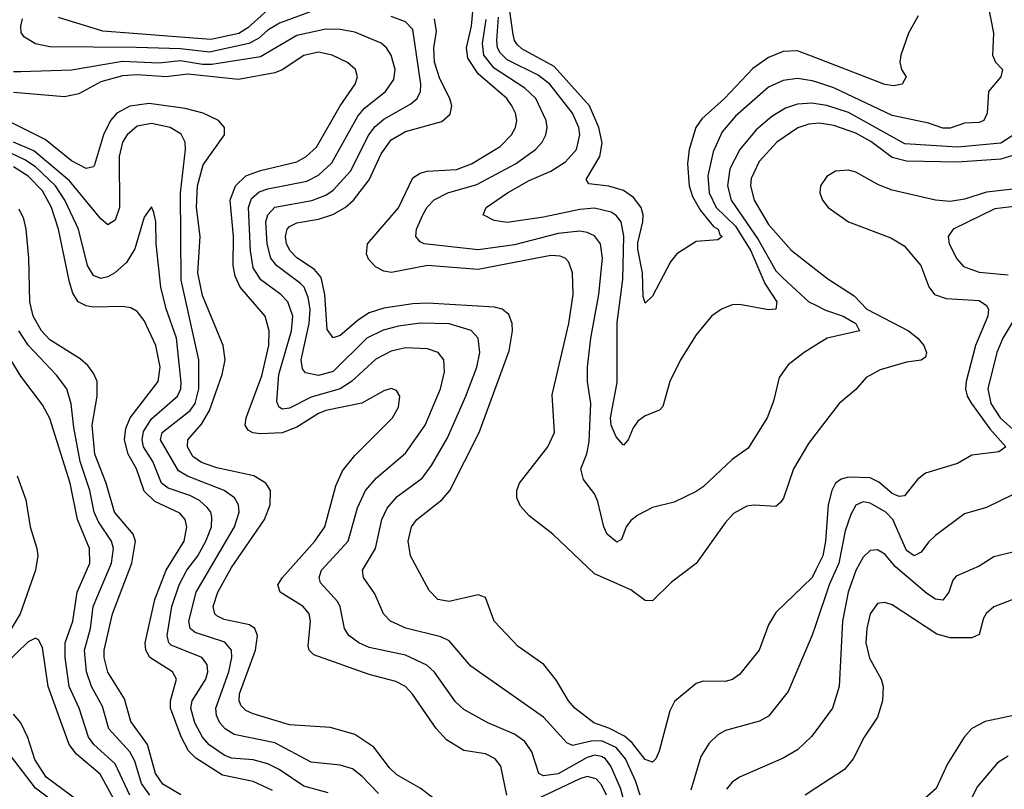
# Model space of a CAD drawing. Header units: inches. Extents: x 990535 to 1117859, y 769386 to 892122.
# Tile 640 of 656: x 1077807 to 1080519, y 833606 to 835727. Entities that reach past the tile are written whole.
import ezdxf

# ---------------------------------------------------------------- set-up
doc = ezdxf.new("R2010")
doc.units = ezdxf.units.IN
doc.header["$MEASUREMENT"] = 0
doc.layers.add('B0873', color=7, linetype='Continuous')
doc.layers.add('B0883', color=7, linetype='Continuous')

msp = doc.modelspace()

# ---------------------------------------------------------------- linework, layer by layer
at = {"layer": 'B0873', "color": 5}
for points, elevation in [([(1080000, 835622.3), (1079950, 835641.5), (1079910, 835639.9), (1079870, 835623.4), (1079826.7, 835593.3), (1079748, 835510), (1079685.7, 835454.3), (1079669.4, 835430), (1079651.3, 835370), (1079646.2, 835330), (1079651.3, 835270), (1079660.3, 835240.3), (1079682, 835202), (1079717.8, 835157.8), (1079731, 835150), (1079735.5, 835135.5), (1079742.4, 835130), (1079730, 835120.3), (1079670, 835116.4), (1079617.5, 835082.5), (1079600, 835060), (1079550, 834965.1), (1079530, 834946), (1079524.6, 834964.6), (1079522.7, 835030), (1079510, 835095.3), (1079510, 835112.9), (1079523.9, 835170), (1079524.4, 835190), (1079518.5, 835210), (1079497.5, 835237.5), (1079470, 835256.3), (1079430, 835268.5), (1079375, 835275), (1079367, 835287), (1079404.9, 835350), (1079411.5, 835388.5), (1079402.3, 835430), (1079376.3, 835490), (1079278.9, 835598.9), (1079190, 835647), (1079177.9, 835657.9), (1079169.9, 835670), (1079166.6, 835686.6), (1079145.8, 835830)], 2720), ([(1078610, 835749.9), (1078522.1, 835717.9), (1078490, 835698.2), (1078464.7, 835675.3), (1078438.5, 835661.5), (1078330, 835637.8), (1078250, 835646.8), (1078128.9, 835651.1), (1077890, 835652.9), (1077850, 835660.6), (1077819.7, 835679.7), (1077811.3, 835691.3), (1077809.9, 835709.9), (1077814.9, 835730)], 2840), ([(1078490, 835754.7), (1078435.4, 835704.6), (1078410.3, 835689.7), (1078333.1, 835673.1), (1078035.5, 835695.5), (1077913.7, 835733.7)], 2820), ([(1079515.7, 833590), (1079502.9, 833630), (1079475.3, 833690), (1079450, 833722), (1079410, 833739.9), (1079380.8, 833739.2), (1079330, 833727.2), (1079314.1, 833734.1), (1079250, 833805.6), (1079050, 833946), (1078990, 834015.8), (1078967, 834027), (1078870.3, 834050.3), (1078828, 834070), (1078809.2, 834090), (1078785.2, 834145.2), (1078753.5, 834190), (1078751.6, 834210), (1078787.1, 834270), (1078804.2, 834350), (1078818.8, 834381.2), (1078846.9, 834413.1), (1078915.8, 834464.2), (1078941.2, 834498.8), (1078985.1, 834574.9), (1079036.1, 834690), (1079066, 834770), (1079074.6, 834810), (1079070, 834849.6), (1079050.5, 834870.5), (1078990, 834888.9), (1078910, 834891.1), (1078850, 834882.5), (1078807.9, 834872.1), (1078762.8, 834850), (1078670, 834758.2), (1078630, 834747.1), (1078594, 834754), (1078585.5, 834765.5), (1078582.1, 834790), (1078604.7, 834890), (1078606.6, 834930), (1078601.6, 834961.6), (1078590.6, 834990), (1078580.8, 835000.8), (1078514.2, 835050), (1078499.1, 835070), (1078488.3, 835110), (1078485.3, 835170), (1078490, 835190.1), (1078509.4, 835210.6), (1078611.3, 835228.7), (1078650, 835243.5), (1078670, 835257.4), (1078718.1, 835310), (1078768.4, 835410), (1078786.5, 835433.5), (1078810, 835453.5), (1078884.5, 835495.5), (1078901.9, 835510), (1078910.9, 835529.1), (1078911.5, 835550), (1078890, 835700.7), (1078870, 835721.3), (1078830, 835736.4)], 2840), ([(1080000, 834586), (1079980, 834559.9), (1079938.3, 834490), (1079911.3, 834408.7), (1079902.9, 834397.2), (1079890, 834385.8), (1079830, 834389.2), (1079810, 834386.4), (1079773.4, 834366.6), (1079750, 834340.9), (1079670, 834228.7), (1079602.9, 834177.1), (1079550, 834126.2), (1079530, 834127.1), (1079490, 834156.2), (1079390, 834200.4), (1079275.8, 834310), (1079210, 834360.4), (1079186.8, 834386.9), (1079176.2, 834410), (1079176.5, 834430), (1079183.6, 834450), (1079261.9, 834550), (1079280.5, 834590), (1079273.3, 834693.3), (1079319.6, 834890), (1079332, 834970), (1079329.5, 835029.5), (1079319.2, 835059.2), (1079309.9, 835069.9), (1079295.4, 835075.4), (1079270, 835077.7), (1079070, 835038.8), (1078930, 835050.4), (1078831, 835031), (1078810, 835034.6), (1078786.8, 835046.8), (1078767.5, 835067.5), (1078761.9, 835081.9), (1078765.3, 835110), (1078850.6, 835209.4), (1078890, 835291.2), (1078910, 835304.8), (1078929.7, 835310), (1079010, 835314.7), (1079051.8, 835330), (1079130, 835377.7), (1079161.7, 835410), (1079172.5, 835430), (1079176, 835450), (1079172.8, 835470), (1079163, 835490), (1079148.8, 835510), (1079070, 835577.9), (1079041.7, 835621.7), (1079038, 835650), (1079051.2, 835710), (1079054.9, 835750)], 2780), ([(1080000, 835555.8), (1079990, 835559.1), (1079950, 835565.4), (1079910, 835559.7), (1079870, 835541.1), (1079778.4, 835461.6), (1079741.9, 835418.1), (1079717, 835363), (1079702.9, 835297.1), (1079705.8, 835250), (1079725.9, 835210), (1079778.4, 835158.4), (1079821.4, 835090), (1079860, 835000), (1079892.5, 834950), (1079890.3, 834930), (1079870, 834928.1), (1079790, 834942.9), (1079770, 834941.4), (1079740.3, 834930), (1079712.3, 834910), (1079670, 834859.4), (1079627.3, 834790), (1079598.3, 834730), (1079578.2, 834661.8), (1079569.1, 834650.9), (1079530, 834636), (1079510, 834621.1), (1079496.9, 834603.1), (1079483.1, 834570), (1079470, 834554.7), (1079450, 834578.2), (1079436.6, 834610), (1079434, 834630), (1079452.4, 834727.6), (1079452.5, 834892.5), (1079468.3, 835011.7), (1079471.3, 835131.3), (1079464, 835170), (1079450, 835188.2), (1079436.6, 835196.6), (1079390, 835208.1), (1079350, 835204.5), (1079250, 835183.2), (1079150, 835168.2), (1079113.9, 835173.9), (1079083.5, 835190), (1079092.1, 835210), (1079150.5, 835250), (1079210, 835284.2), (1079270, 835310.1), (1079310, 835336.1), (1079340.6, 835370), (1079349.6, 835410), (1079346.8, 835430), (1079329.9, 835470), (1079267.2, 835550), (1079235, 835575), (1079150, 835616.9), (1079130, 835636.4), (1079123.2, 835650), (1079121.3, 835670), (1079126, 835734)], 2740), ([(1080000, 834210.9), (1079990, 834190.4), (1079890, 834094), (1079870, 834059.7), (1079844.1, 833990), (1079790, 833923.1), (1079770.6, 833909.4), (1079750, 833903.2), (1079690, 833904.9), (1079670, 833897.8), (1079611.1, 833848.9), (1079597.6, 833822.4), (1079568.6, 833711.4), (1079559.3, 833690), (1079550, 833681.1), (1079530, 833688.7), (1079494.4, 833734.4), (1079472.8, 833752.8), (1079430, 833774.9), (1079388.2, 833790), (1079335.9, 833830), (1079319.1, 833850), (1079286.1, 833906.1), (1079250.7, 833950.7), (1079179.9, 833999.9), (1079113.8, 834070), (1079090, 834135.4), (1079070, 834142.2), (1078990, 834123.8), (1078958.7, 834130), (1078934.7, 834154.7), (1078883, 834250), (1078876.9, 834290), (1078886.3, 834330), (1078900.8, 834350), (1078970, 834404), (1078991.7, 834430), (1079072.5, 834590), (1079154.8, 834814.8), (1079164.8, 834870), (1079163.9, 834890), (1079154.7, 834914.7), (1079135.6, 834930), (1079115, 834935), (1078930, 834945.9), (1078890, 834944.3), (1078810, 834932.5), (1078770, 834919.2), (1078739.9, 834900.1), (1078690, 834857.4), (1078670, 834850.5), (1078653.5, 834873.5), (1078647.1, 834970), (1078636.9, 835016.9), (1078618.8, 835038.8), (1078570, 835071.6), (1078551.9, 835090), (1078542, 835110), (1078539.1, 835130), (1078543.3, 835150), (1078550, 835157.9), (1078570, 835167.4), (1078630, 835177.7), (1078669.7, 835190.3), (1078703.7, 835210), (1078726.7, 835230), (1078770, 835285.8), (1078802.3, 835357.7), (1078830, 835396.5), (1078870, 835419), (1078970, 835446.8), (1078992.6, 835467.4), (1078997.1, 835490), (1078992, 835510), (1078964.5, 835564.5), (1078949.2, 835610), (1078948, 835650), (1078955, 835695), (1078949.6, 835730)], 2820), ([(1080000, 834830.3), (1079967.6, 834810), (1079923.8, 834776.2), (1079898.7, 834741.3), (1079883.8, 834676.2), (1079866.2, 834630), (1079813.2, 834546.8), (1079770, 834515.3), (1079690, 834440.4), (1079670, 834427.3), (1079610, 834397.7), (1079550, 834382.7), (1079510, 834362.4), (1079490, 834347.1), (1079477.5, 834330), (1079465.1, 834294.9), (1079452.2, 834287.8), (1079425.5, 834310), (1079416.4, 834330), (1079399.8, 834399.8), (1079390, 834420.5), (1079360, 834460), (1079353.1, 834490), (1079369.4, 834530.6), (1079375.8, 834564.2), (1079379.9, 834670), (1079370.9, 834730), (1079371.1, 834770), (1079380.1, 834850), (1079402.2, 834970), (1079412.4, 835070), (1079406.8, 835110), (1079390, 835131.4), (1079370, 835141.3), (1079350, 835144.5), (1079290, 835138.5), (1079170, 835107.2), (1079070, 835093.4), (1078920.7, 835110), (1078910, 835115.1), (1078897.7, 835130), (1078900.2, 835150), (1078917.4, 835190), (1078929.1, 835210.9), (1078948.8, 835231.2), (1078986.4, 835250), (1079066.3, 835273.7), (1079172.3, 835330), (1079228.2, 835370), (1079246.2, 835390), (1079256.2, 835410), (1079260.1, 835430), (1079257.6, 835450), (1079228.7, 835510), (1079198.7, 835538.7), (1079114.1, 835594.1), (1079085.8, 835630), (1079081.9, 835661.9), (1079091.8, 835728.2)], 2760), ([(1079473.2, 833570), (1079462.4, 833610), (1079434.9, 833670), (1079420.5, 833690), (1079410, 833697.3), (1079390, 833700.4), (1079370, 833694.3), (1079290, 833648.8), (1079250, 833643.8), (1079237.3, 833650), (1079218.1, 833710), (1079198.1, 833738.1), (1079170, 833758.5), (1079096.4, 833790), (1079030, 833826.4), (1079007.3, 833847.3), (1078949.3, 833929.3), (1078928.7, 833948.7), (1078870, 833976.1), (1078770, 833997.1), (1078741, 834010), (1078714, 834030), (1078701.3, 834050), (1078689.5, 834109.5), (1078682.9, 834122.9), (1078635.2, 834175.2), (1078631.4, 834190), (1078638.4, 834210), (1078711.7, 834290), (1078737.7, 834382.3), (1078759.4, 834430), (1078790, 834465), (1078870, 834533.1), (1078924.1, 834610), (1078966.1, 834710), (1078976.9, 834756.9), (1078975.5, 834790), (1078959.8, 834810), (1078930, 834820.4), (1078870, 834822.9), (1078830, 834814.1), (1078787.8, 834792.2), (1078720.5, 834730), (1078690, 834710), (1078610, 834687), (1078550, 834656.6), (1078530, 834654), (1078520.9, 834660.9), (1078514.8, 834674.8), (1078520.3, 834750), (1078555.6, 834870), (1078559.4, 834910), (1078545.2, 834950), (1078525.8, 834970), (1078470.8, 835010.8), (1078450, 835043.9), (1078442.3, 835090), (1078437.5, 835210), (1078445.6, 835234.4), (1078466.8, 835253.2), (1078490, 835261.6), (1078597.7, 835282.3), (1078630, 835299.2), (1078666.6, 835333.4), (1078738.2, 835461.8), (1078756.8, 835483.2), (1078815, 835530), (1078837.4, 835562.6), (1078841.2, 835590), (1078830, 835629.8), (1078816.9, 835650), (1078802.3, 835662.3), (1078730, 835693.5), (1078690, 835700.5), (1078650, 835700.9), (1078570, 835683.7), (1078470, 835625.3), (1078336.5, 835603.5), (1078310, 835603.5), (1078250, 835614.4), (1078190, 835607.6), (1078090, 835612.5), (1077950, 835588.5), (1077810, 835583.5), (1077790, 835584.2)], 2860), ([(1079148.9, 833590), (1079132.2, 833670), (1079116.3, 833690), (1079090, 833704.3), (1079030, 833713.8), (1078982.9, 833742.9), (1078953.9, 833773.9), (1078889, 833869), (1078869.9, 833889.9), (1078843.4, 833903.4), (1078770, 833922.9), (1078616.7, 833976.7), (1078604.1, 833990), (1078601.8, 834001.8), (1078608.3, 834070), (1078604.1, 834090), (1078588, 834110), (1078524.1, 834150), (1078518.3, 834170), (1078530.9, 834190), (1078619.5, 834290), (1078647, 834330), (1078677.5, 834442.5), (1078695.8, 834484.2), (1078730, 834526.3), (1078834.3, 834630), (1078850, 834659.3), (1078854.4, 834690), (1078845.2, 834705.2), (1078830, 834710.7), (1078810, 834704.4), (1078749.4, 834670.6), (1078650.3, 834650), (1078630, 834641.9), (1078570, 834604.1), (1078530, 834589.1), (1078470, 834586.1), (1078448.7, 834588.7), (1078436.6, 834596.6), (1078428, 834610), (1078431, 834630), (1078473.9, 834746.1), (1078493.5, 834830), (1078493.9, 834870), (1078483.5, 834910), (1078414.4, 834990), (1078400.2, 835020.2), (1078394.8, 835050), (1078395.9, 835130), (1078387.1, 835230), (1078401, 835270), (1078430, 835296.8), (1078470, 835311.8), (1078570, 835335.3), (1078596.2, 835350), (1078624.1, 835375.9), (1078690, 835490), (1078731, 835550), (1078737.4, 835570), (1078732.1, 835590), (1078709.5, 835609.5), (1078667.2, 835630), (1078630, 835637.9), (1078590, 835628.7), (1078530.3, 835589.7), (1078510, 835581.2), (1078410, 835562.9), (1078270, 835577.3), (1078210, 835569.8), (1078130, 835575.6), (1078090, 835572.9), (1078030, 835556.5), (1077970, 835523), (1077930, 835515.1), (1077790, 835526.9)], 2880), ([(1078966.8, 833566.8), (1078910, 833609.9), (1078846.2, 833646.2), (1078825.8, 833665.8), (1078782.4, 833722.4), (1078730, 833757.3), (1078662.9, 833777.2), (1078550, 833784.4), (1078450, 833814.7), (1078430, 833823.7), (1078416.9, 833836.9), (1078411.1, 833850), (1078412.1, 833870), (1078456, 833990), (1078462.2, 834030), (1078454.2, 834050), (1078439.6, 834059.6), (1078370, 834074), (1078350, 834084.4), (1078344.4, 834090), (1078339.6, 834110), (1078352.8, 834150), (1078390, 834217.4), (1078481.3, 834350), (1078496.7, 834390), (1078497.5, 834430), (1078485, 834450), (1078451.7, 834470), (1078350, 834492.1), (1078307.3, 834507.3), (1078283.4, 834523.4), (1078269, 834550), (1078270.3, 834570), (1078307.5, 834612.5), (1078329.7, 834650), (1078364.6, 834750), (1078372.5, 834790), (1078367.6, 834830), (1078310, 834967.5), (1078297.4, 835030), (1078303.9, 835130), (1078294.3, 835210), (1078296.9, 835270), (1078312.6, 835327.4), (1078371.2, 835410), (1078371.3, 835430), (1078354.3, 835450), (1078312.1, 835470), (1078262.3, 835482.3), (1078163.8, 835496.2), (1078110, 835488.9), (1078074.5, 835470), (1078057, 835450), (1078037.3, 835410), (1078013, 835327), (1078010, 835321.8), (1077990, 835317.7), (1077950, 835338.2), (1077876.9, 835396.9), (1077770.4, 835450.4)], 2920), ([(1080000, 835495.5), (1079990, 835497), (1079950, 835494.9), (1079916.5, 835483.5), (1079879.3, 835460.7), (1079836.1, 835423.9), (1079790.5, 835370), (1079763.3, 835316.7), (1079756.4, 835270), (1079766.8, 835230), (1079841.6, 835121.6), (1079890, 835035.4), (1079910, 835014.8), (1079981.2, 834950), (1080000, 834940.5)], 2760), ([(1078794.9, 833594.9), (1078750, 833641.9), (1078723.2, 833663.2), (1078690, 833673.2), (1078610, 833681.5), (1078510, 833734.6), (1078397.8, 833757.8), (1078372.9, 833772.9), (1078358.4, 833790), (1078349.2, 833810), (1078347.5, 833830), (1078383.4, 833930), (1078391.4, 833970), (1078389.9, 833990), (1078371.9, 834011.9), (1078290, 834038.9), (1078276.9, 834050), (1078272.4, 834070), (1078293.4, 834150), (1078398.9, 834330), (1078411.5, 834370), (1078409.5, 834390), (1078398.5, 834410), (1078370, 834430), (1078269, 834469), (1078244.2, 834484.2), (1078194.7, 834570), (1078199.4, 834590), (1078276.6, 834650), (1078290.4, 834670), (1078300.1, 834710), (1078300.7, 834790), (1078251.6, 835010), (1078250, 835250), (1078263.3, 835370), (1078262.8, 835390), (1078252, 835412), (1078221.8, 835430), (1078170, 835441.4), (1078130, 835433.8), (1078102.7, 835410), (1078090.4, 835389.7), (1078081.3, 835350), (1078081.7, 835210), (1078070, 835174.6), (1078050, 835162.3), (1078030, 835178.8), (1077943.7, 835283.7), (1077845.6, 835365.6), (1077790, 835389.6)], 2940), ([(1080000, 835441), (1079980.9, 835439.1), (1079950.8, 835429.2), (1079892.5, 835390), (1079843.8, 835336.2), (1079821.7, 835290), (1079820.1, 835270), (1079830.4, 835230), (1079870, 835163.1), (1079932.2, 835092.2), (1080000, 835038.9)], 2780), ([(1078656.9, 833596.9), (1078590, 833614.9), (1078521.3, 833661.3), (1078490, 833677.1), (1078450, 833687.6), (1078390, 833692.1), (1078370, 833700.4), (1078329.1, 833729.1), (1078310.4, 833750.4), (1078289.4, 833790), (1078278.7, 833830), (1078281.9, 833850), (1078319.2, 833910), (1078324.9, 833930), (1078323.1, 833950), (1078308.4, 833970), (1078223.9, 834003.9), (1078217.5, 834010), (1078213.2, 834030), (1078225.7, 834110), (1078246.4, 834170), (1078266.9, 834210), (1078297.6, 834250), (1078319.9, 834290), (1078334.8, 834330), (1078336, 834356), (1078333, 834370), (1078323.4, 834383.4), (1078302, 834402), (1078275.8, 834415.8), (1078216.3, 834436.4), (1078197.5, 834450), (1078173.9, 834510), (1078148.2, 834550), (1078143.8, 834570), (1078147.8, 834592.2), (1078170, 834627.8), (1078241.6, 834690), (1078250.7, 834710), (1078252.1, 834727.9), (1078238.9, 834850), (1078210.4, 834930.4), (1078195.9, 834990), (1078183.2, 835110), (1078182.2, 835170), (1078176.5, 835196.5), (1078170, 835212), (1078150, 835182.9), (1078124, 835096), (1078101.4, 835058.6), (1078069.3, 835030), (1078050, 835018.7), (1078030, 835014.4), (1078010, 835022.7), (1077993.5, 835050), (1077968.5, 835150), (1077931.5, 835230), (1077905.1, 835270), (1077850, 835321.8), (1077821.2, 835341.2), (1077710, 835393.5)], 2960), ([(1078503.1, 833603.1), (1078450, 833627.8), (1078365.3, 833645.3), (1078292, 833692), (1078272.1, 833712.1), (1078251.5, 833751.5), (1078221.9, 833830), (1078222.3, 833850), (1078239.2, 833910), (1078228.1, 833930), (1078165, 833970), (1078154.6, 833990), (1078152.3, 834010), (1078179.3, 834130), (1078210, 834210.6), (1078260.3, 834290), (1078267.7, 834330), (1078263, 834350), (1078247.6, 834367.6), (1078179.5, 834399.5), (1078150, 834428.2), (1078128.7, 834490), (1078105.8, 834530), (1078095.4, 834570), (1078098.9, 834601.1), (1078110.8, 834630), (1078187.9, 834730), (1078193.9, 834770), (1078182.2, 834830), (1078150, 834898.2), (1078130, 834922.9), (1078113.4, 834933.4), (1078090, 834937.3), (1078010, 834934.8), (1077990, 834938.5), (1077967.8, 834950), (1077953.4, 834973.4), (1077943.7, 835003.7), (1077913.8, 835150), (1077894.6, 835210), (1077870, 835255.5), (1077830, 835296.5), (1077790, 835321.7)], 2980), ([(1078251, 833591), (1078200.7, 833620.7), (1078181.4, 833650), (1078159.1, 833730), (1078113.2, 833793.2), (1078095.6, 833855.6), (1078049.7, 833929.7), (1078039.4, 833970), (1078039.8, 833990), (1078062.2, 834090), (1078115.8, 834230), (1078125.7, 834290), (1078119.2, 834310), (1078068.2, 834370), (1078044.8, 834450), (1078013.7, 834530), (1078006.6, 834610), (1078020.1, 834690), (1078019.9, 834730), (1078011.5, 834751.5), (1077994.5, 834774.5), (1077973.1, 834793.1), (1077890, 834844.9), (1077867.1, 834870), (1077843.7, 834910), (1077834.5, 834950), (1077831.7, 835070), (1077824.7, 835150), (1077818.4, 835178.4), (1077805.3, 835205.3)], 3020), ([(1078165.7, 833590), (1078142.4, 833622.4), (1078123.6, 833683.6), (1078110.2, 833710), (1078052.8, 833772.8), (1078034.9, 833834.9), (1078005.1, 833890), (1077991.3, 833930), (1077985.2, 833990), (1078002.3, 834050), (1078009.5, 834110.5), (1078059.9, 834230), (1078065.4, 834270), (1078059.8, 834290), (1078023.5, 834343.5), (1078012.1, 834370), (1078000.1, 834430), (1077973.7, 834510), (1077956, 834604), (1077949, 834669), (1077936.4, 834710), (1077908, 834748), (1077830.4, 834830.4), (1077804.3, 834870)], 3040), ([(1078110.5, 833590), (1078070, 833676.4), (1078011.5, 833730), (1077996.7, 833750), (1077970.9, 833830), (1077942.8, 833890), (1077931.8, 833970), (1077932.4, 834010), (1077952.8, 834070), (1077965, 834150), (1078000.4, 834230), (1077999.4, 834270), (1077965.7, 834350), (1077946.1, 834450), (1077890, 834628), (1077870, 834665.8), (1077810, 834745), (1077785.5, 834785.5)], 3060), ([(1077799.9, 834470), (1077824.2, 834404.2), (1077835.5, 834330), (1077854, 834270), (1077856.6, 834250), (1077850.7, 834210), (1077807.8, 834090), (1077748.1, 833991.9)], 3060), ([(1080000, 834060.7), (1079990, 834031.1), (1079923.9, 833876), (1079870, 833808.2), (1079845.3, 833794.7), (1079751.2, 833768.8), (1079730, 833756.8), (1079706, 833734), (1079683, 833697), (1079656, 833604)], 2840), ([(1078070.9, 833570.9), (1078028.3, 833648.3), (1077963, 833703), (1077942.9, 833730), (1077885.3, 833890), (1077870, 833997.6), (1077858.2, 834018.2), (1077850, 834022.9), (1077830, 834013.1), (1077767.5, 833952.5)], 3080), ([(1077971.7, 833571.7), (1077879.6, 833639.6), (1077848.4, 833688.4), (1077828.8, 833748.8), (1077810, 833789.2), (1077790, 833813.1)], 3120), ([(1080000, 833767.7), (1079988.2, 833751.8), (1079950, 833715.2), (1079910, 833691.9), (1079790, 833639.9), (1079770, 833625.8), (1079753.6, 833606.4)], 2860), ([(1077941.3, 833541.3), (1077850.5, 833610), (1077770, 833715.4)], 3140), ([(1079423.2, 833590), (1079410, 833618.9), (1079394.9, 833634.9), (1079370, 833641.9), (1079350, 833635.2), (1079210, 833568.9)], 2880), ([(1080000, 833609.5), (1079970.3, 833590)], 2880)]:
    msp.add_lwpolyline(points, dxfattribs=dict(at, elevation=elevation))
at = {"layer": 'B0883', "color": 5}
for points, elevation in [([(1080473.8, 835770), (1080489.3, 835690), (1080486.9, 835630), (1080495.3, 835610), (1080514, 835590), (1080510, 835569.7), (1080475.8, 835530), (1080471.7, 835470), (1080462.8, 835450), (1080450, 835444.3), (1080410, 835441.9), (1080370, 835428.2), (1080350, 835428.7), (1080310, 835442.3), (1080210, 835463.1), (1080050, 835539.4), (1080000, 835555.8)], 2740), ([(1080281.6, 835738.4), (1080255.3, 835690), (1080233.8, 835630), (1080231.2, 835610), (1080236.2, 835590), (1080249, 835570), (1080237.6, 835550), (1080214.6, 835545.4), (1080190, 835549.2), (1080000, 835622.3)], 2720), ([(1080659, 835730), (1080654.9, 835705.1), (1080661.2, 835650), (1080675.6, 835610), (1080739.2, 835550), (1080742.8, 835530), (1080676.9, 835470), (1080596.9, 835443.1), (1080510, 835387.2), (1080390, 835376.3), (1080245.7, 835385.7), (1080090, 835471.9), (1080030, 835491), (1080000, 835495.5)], 2760), ([(1080545.6, 835354.4), (1080510, 835342.7), (1080390, 835334.8), (1080250, 835337.3), (1080210, 835347.6), (1080152, 835392), (1080110, 835414.4), (1080050, 835435.8), (1080010, 835442.1), (1080000, 835441)], 2780), ([(1080576.1, 835263.9), (1080470, 835252.3), (1080410, 835232.7), (1080370, 835226.2), (1080330, 835230.5), (1080210, 835257.7), (1080172.4, 835272.4), (1080110, 835307.5), (1080090, 835312.9), (1080054, 835310), (1080030, 835295.4), (1080012.9, 835270), (1080011.4, 835250), (1080018.1, 835230), (1080033.7, 835210), (1080090, 835170.6), (1080206.6, 835126.6), (1080243.8, 835103.8), (1080289, 835050), (1080311, 834991), (1080326.7, 834970), (1080358.8, 834958.8), (1080450, 834953.3), (1080470, 834940.2), (1080475.4, 834930), (1080473.9, 834910), (1080439.9, 834830), (1080413.8, 834730), (1080412.3, 834710), (1080417.1, 834690), (1080428.7, 834670), (1080479.6, 834599.6), (1080523.5, 834550), (1080503.9, 834536.1), (1080430, 834527.6), (1080390, 834504.5), (1080302.6, 834477.4), (1080279.7, 834460.3), (1080244.3, 834415.7), (1080230, 834413.1), (1080210, 834421.4), (1080173.3, 834453.3), (1080150, 834464.6), (1080090, 834466.6), (1080070, 834461.2), (1080054.3, 834450), (1080043.7, 834430), (1080034.4, 834390), (1080026.8, 834290), (1080019.1, 834250), (1080000, 834210.9)], 2820), ([(1080601, 835219), (1080493.6, 835206.4), (1080378, 835150), (1080364.8, 835130), (1080367.7, 835110), (1080388.7, 835068.7), (1080407.3, 835047.3), (1080450, 835032), (1080530, 835024.6)], 2840), ([(1080000, 835038.9), (1080032.9, 835012.9), (1080106, 834966), (1080141, 834930), (1080255.4, 834870), (1080281.3, 834850), (1080297.3, 834830), (1080305.2, 834810), (1080302.5, 834797.5), (1080290.5, 834789.5), (1080250, 834784), (1080177.5, 834762.5), (1080138.3, 834741.7), (1080110, 834708.5), (1080064.4, 834670), (1080000, 834586)], 2780), ([(1080000, 834940.5), (1080027, 834926.9), (1080075.5, 834910), (1080110, 834890.4), (1080120.8, 834870), (1080031.5, 834850), (1080000, 834830.3)], 2760), ([(1080563.3, 834930), (1080515.2, 834850), (1080499, 834810), (1080474.1, 834710), (1080482.5, 834670), (1080508.1, 834630), (1080553.3, 834590)], 2840), ([(1080542.2, 834417.8), (1080470, 834383.4), (1080410, 834365.5), (1080330, 834305.5), (1080310, 834288), (1080290, 834259.8), (1080270.5, 834249.5), (1080250, 834264.8), (1080211.9, 834350), (1080192.5, 834370), (1080150, 834395.1), (1080130, 834399), (1080110.1, 834389.9), (1080096.2, 834363.8), (1080081.3, 834318.7), (1080063.3, 834230), (1080037, 834170), (1080000, 834060.7)], 2840), ([(1080550, 834262), (1080490, 834247), (1080450, 834221.3), (1080386.3, 834193.7), (1080377.6, 834182.4), (1080366.9, 834150), (1080350, 834127.7), (1080330, 834130.8), (1080306.3, 834146.3), (1080219.6, 834219.6), (1080190, 834254.2), (1080170, 834266.3), (1080150, 834264.5), (1080130, 834246), (1080110, 834209.1), (1080088.8, 834150), (1080073.7, 834070), (1080064.8, 833890), (1080046, 833830), (1080000, 833767.7)], 2860), ([(1080550, 834132.5), (1080490, 834109.1), (1080469.2, 834090.8), (1080462, 834078), (1080450, 834033), (1080430, 834023.8), (1080370, 834024.2), (1080333.8, 834033.8), (1080210, 834114.5), (1080190, 834121.4), (1080170, 834118.4), (1080150, 834089.7), (1080140.3, 834050), (1080137.7, 834010), (1080147.5, 833967.5), (1080180.1, 833910), (1080185.8, 833890), (1080183.9, 833850), (1080170, 833805.4), (1080133.2, 833750), (1080103, 833690), (1080078.8, 833661.2), (1080000, 833609.5)], 2880), ([(1080544.2, 833810), (1080466.5, 833793.5), (1080430, 833773.8), (1080408.8, 833750), (1080362.9, 833677.1), (1080331.5, 833608.5), (1080270, 833554.3), (1080200.6, 833470), (1080093.4, 833386.6), (1080031, 833310), (1080000, 833284.6)], 2920), ([(1080530, 833698), (1080500.8, 833679.2), (1080445.8, 833614.2), (1080412.4, 833550), (1080368.1, 833510), (1080312.2, 833430), (1080190.9, 833330), (1080127.4, 833252.6), (1080050.4, 833189.5), (1080022.6, 833157.4), (1080004.2, 833110), (1080002.6, 833030), (1080000, 833024.9)], 2940)]:
    msp.add_lwpolyline(points, dxfattribs=dict(at, elevation=elevation))

doc.saveas('drawing.dxf')
